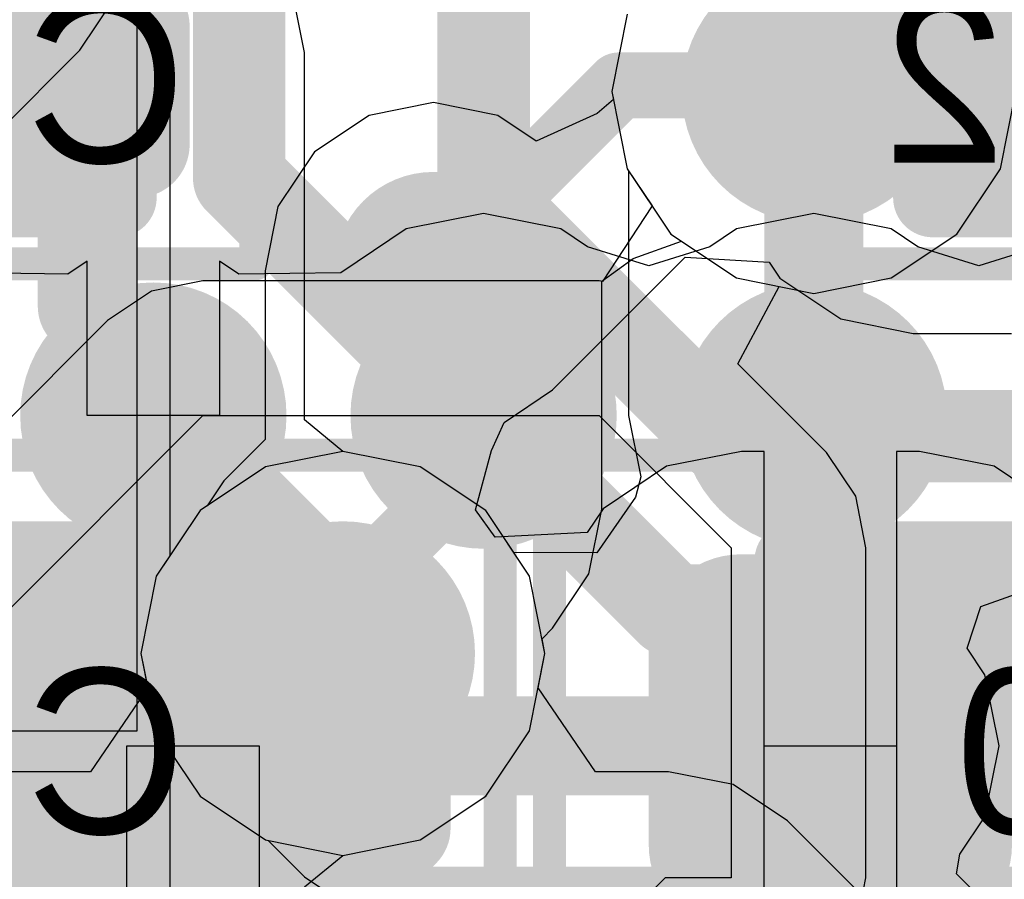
# Model space of a CAD drawing. Header units: millimetres. Extents: x -2 to 68, y -2 to 27.4.
# Tile 393 of 594: x 39.4 to 40.9, y 15.3 to 16.6. Entities that reach past the tile are written whole.
import ezdxf

# ---------------------------------------------------------------- set-up
doc = ezdxf.new("R2010")
doc.units = ezdxf.units.MM
for name, color, linetype in [('BottomLayer', 5, 'Continuous'), ('BottomPaste', 16, 'Continuous'), ('BottomSolder', 6, 'Continuous'), ('DrillGuide', 244, 'Continuous'), ('Mechanical10', 56, 'Continuous'), ('Mechanical17', 56, 'Continuous'), ('Mechanical6', 56, 'Continuous'), ('MidLayer1', 16, 'Continuous'), ('MidLayer2', 76, 'Continuous'), ('MidLayer3', 90, 'Continuous'), ('MidLayer4', 156, 'Continuous'), ('MidLayer5', 130, 'Continuous'), ('MidLayer6', 216, 'Continuous'), ('MidLayer7', 6, 'Continuous'), ('MidLayer8', 54, 'Continuous'), ('MultiLayer', 9, 'Continuous'), ('TopLayer', 1, 'Continuous'), ('TopPaste', 8, 'Continuous'), ('TopSolder', 216, 'Continuous'), ('ViaHoleLayer', 16, 'Continuous')]:
    doc.layers.add(name, color=color, linetype=linetype)

# ---------------------------------------------------------------- blocks, each defined once
blk = doc.blocks.new('BGA486C50P27X27_1400X1400X125_227')
at = {"layer": 'TopLayer', "const_width": 0.1}
for points in [[(-0.05, -3.5, 1), (0.05, -3.5, 1)], [(0.45, -3.5, 1), (0.55, -3.5, 1)], [(0.45, -4, 1), (0.55, -4, 1)], [(-0.05, -4.5, 1), (0.05, -4.5, 1)], [(0.45, -4.5, 1), (0.55, -4.5, 1)]]:
    blk.add_lwpolyline(points, format="xyb", close=True, dxfattribs=at)
at = {"layer": 'TopPaste', "const_width": 0.1}
for points in [[(-0.05, -3.5, 1), (0.05, -3.5, 1)], [(0.45, -3.5, 1), (0.55, -3.5, 1)], [(0.45, -4, 1), (0.55, -4, 1)], [(-0.05, -4.5, 1), (0.05, -4.5, 1)], [(0.45, -4.5, 1), (0.55, -4.5, 1)]]:
    blk.add_lwpolyline(points, format="xyb", close=True, dxfattribs=at)
at = {"layer": 'TopSolder', "const_width": 0.2016}
for points in [[(-0.1008, -3.5, 1), (0.1008, -3.5, 1)], [(0.3992, -3.5, 1), (0.6008, -3.5, 1)], [(0.3992, -4, 1), (0.6008, -4, 1)], [(-0.1008, -4.5, 1), (0.1008, -4.5, 1)], [(0.3992, -4.5, 1), (0.6008, -4.5, 1)]]:
    blk.add_lwpolyline(points, format="xyb", close=True, dxfattribs=at)
blk = doc.blocks.new('RES_0402_B_259')
at = {"layer": 'BottomLayer', "const_width": 0.1402}
for points in [[(0.2701, 0.1498, 1), (0.4104, 0.1498, 1)], [(0.5396, 0.1498, 1), (0.6799, 0.1498, 1)], [(0.2701, -0.1498, 1), (0.4104, -0.1498, 1)], [(0.5396, -0.1498, 1), (0.6799, -0.1498, 1)]]:
    blk.add_lwpolyline(points, format="xyb", close=True, dxfattribs=at)
at = {"layer": 'BottomLayer'}
for points in [[(0.3403, -0.29), (0.6097, -0.29), (0.3403, 0.29), (0.6097, 0.29)], [(0.2, -0.1498), (0.75, -0.1498), (0.2, 0.1498), (0.75, 0.1498)]]:
    blk.add_solid(points, dxfattribs=at)
at = {"layer": 'BottomPaste', "const_width": 0.1402}
for points in [[(0.2701, 0.1498, 1), (0.4104, 0.1498, 1)], [(0.5396, 0.1498, 1), (0.6799, 0.1498, 1)], [(0.2701, -0.1498, 1), (0.4104, -0.1498, 1)], [(0.5396, -0.1498, 1), (0.6799, -0.1498, 1)]]:
    blk.add_lwpolyline(points, format="xyb", close=True, dxfattribs=at)
at = {"layer": 'BottomPaste'}
for points in [[(0.3403, -0.29), (0.6097, -0.29), (0.3403, 0.29), (0.6097, 0.29)], [(0.2, -0.1498), (0.75, -0.1498), (0.2, 0.1498), (0.75, 0.1498)]]:
    blk.add_solid(points, dxfattribs=at)
at = {"layer": 'BottomSolder', "const_width": 0.1402}
for points in [[(0.2701, 0.1498, 1), (0.4104, 0.1498, 1)], [(0.5396, 0.1498, 1), (0.6799, 0.1498, 1)], [(0.2701, -0.1498, 1), (0.4104, -0.1498, 1)], [(0.5396, -0.1498, 1), (0.6799, -0.1498, 1)]]:
    blk.add_lwpolyline(points, format="xyb", close=True, dxfattribs=at)
at = {"layer": 'BottomSolder'}
for points in [[(0.3403, -0.29), (0.6097, -0.29), (0.3403, 0.29), (0.6097, 0.29)], [(0.2, -0.1498), (0.75, -0.1498), (0.2, 0.1498), (0.75, 0.1498)]]:
    blk.add_solid(points, dxfattribs=at)
at = {"layer": 'Mechanical10', "const_width": 0.12}
for points in [[(0.53, 0.28), (0.53, -0.28)], [(0.53, -0.28), (-0.53, -0.28)]]:
    blk.add_lwpolyline(points, dxfattribs=at)
at = {"layer": 'Mechanical10', "const_width": 0.06}
blk.add_lwpolyline([(0.5, -0.28, 1), (0.56, -0.28, 1)], format="xyb", close=True, dxfattribs=at)
blk.add_lwpolyline([(0.5, -0.28, 1), (0.56, -0.28, 1)], format="xyb", close=True, dxfattribs=at)
at = {"layer": 'Mechanical6', "const_width": 0.05}
for points in [[(0.9, 0.44), (0.9, -0.44)], [(0.22, 0), (-0.22, 0)], [(0.9, -0.44), (-0.9, -0.44)]]:
    blk.add_lwpolyline(points, dxfattribs=at)
at = {"layer": 'Mechanical6', "const_width": 0.025}
for points in [[(0.2075, 0, 1), (0.2325, 0, 1)], [(0.8875, -0.44, 1), (0.9125, -0.44, 1)], [(0.8875, -0.44, 1), (0.9125, -0.44, 1)]]:
    blk.add_lwpolyline(points, format="xyb", close=True, dxfattribs=at)
blk = doc.blocks.new('CAP_0402_B_351')
at = {"layer": 'BottomLayer', "const_width": 0.1508}
for points in [[(-0.6746, 0.1392, 1), (-0.5238, 0.1392, 1)], [(-0.3462, 0.1392, 1), (-0.1954, 0.1392, 1)], [(-0.6746, -0.1392, 1), (-0.5238, -0.1392, 1)], [(-0.3462, -0.1392, 1), (-0.1954, -0.1392, 1)]]:
    blk.add_lwpolyline(points, format="xyb", close=True, dxfattribs=at)
at = {"layer": 'BottomLayer'}
for points in [[(-0.2708, 0.29), (-0.5992, 0.29), (-0.2708, -0.29), (-0.5992, -0.29)], [(-0.12, 0.1392), (-0.75, 0.1392), (-0.12, -0.1392), (-0.75, -0.1392)]]:
    blk.add_solid(points, dxfattribs=at)
at = {"layer": 'BottomPaste', "const_width": 0.1508}
for points in [[(-0.6746, 0.1392, 1), (-0.5238, 0.1392, 1)], [(-0.3462, 0.1392, 1), (-0.1954, 0.1392, 1)], [(-0.6746, -0.1392, 1), (-0.5238, -0.1392, 1)], [(-0.3462, -0.1392, 1), (-0.1954, -0.1392, 1)]]:
    blk.add_lwpolyline(points, format="xyb", close=True, dxfattribs=at)
at = {"layer": 'BottomPaste'}
for points in [[(-0.2708, 0.29), (-0.5992, 0.29), (-0.2708, -0.29), (-0.5992, -0.29)], [(-0.12, 0.1392), (-0.75, 0.1392), (-0.12, -0.1392), (-0.75, -0.1392)]]:
    blk.add_solid(points, dxfattribs=at)
at = {"layer": 'BottomSolder', "const_width": 0.1508}
for points in [[(-0.6746, 0.1392, 1), (-0.5238, 0.1392, 1)], [(-0.3462, 0.1392, 1), (-0.1954, 0.1392, 1)], [(-0.6746, -0.1392, 1), (-0.5238, -0.1392, 1)], [(-0.3462, -0.1392, 1), (-0.1954, -0.1392, 1)]]:
    blk.add_lwpolyline(points, format="xyb", close=True, dxfattribs=at)
at = {"layer": 'BottomSolder'}
for points in [[(-0.2708, 0.29), (-0.5992, 0.29), (-0.2708, -0.29), (-0.5992, -0.29)], [(-0.12, 0.1392), (-0.75, 0.1392), (-0.12, -0.1392), (-0.75, -0.1392)]]:
    blk.add_solid(points, dxfattribs=at)
at = {"layer": 'Mechanical10', "const_width": 0.12}
for points in [[(-0.53, 0.28), (-0.53, -0.28)], [(0.53, -0.28), (-0.53, -0.28)]]:
    blk.add_lwpolyline(points, dxfattribs=at)
at = {"layer": 'Mechanical10', "const_width": 0.06}
blk.add_lwpolyline([(-0.56, -0.28, 1), (-0.5, -0.28, 1)], format="xyb", close=True, dxfattribs=at)
blk.add_lwpolyline([(-0.56, -0.28, 1), (-0.5, -0.28, 1)], format="xyb", close=True, dxfattribs=at)
at = {"layer": 'Mechanical6', "const_width": 0.05}
for points in [[(-0.9, 0.44), (-0.9, -0.44)], [(0.22, 0), (-0.22, 0)], [(0.9, -0.44), (-0.9, -0.44)]]:
    blk.add_lwpolyline(points, dxfattribs=at)
at = {"layer": 'Mechanical6'}
for points, const_width in [([(0.165, 0, 1), (-0.165, 0, 1)], 0.05), ([(-0.2325, 0, 1), (-0.2075, 0, 1)], 0.025), ([(-0.1775, 0, 1), (-0.1525, 0, 1)], 0.025), ([(-0.9125, -0.44, 1), (-0.8875, -0.44, 1)], 0.025), ([(-0.9125, -0.44, 1), (-0.8875, -0.44, 1)], 0.025)]:
    blk.add_lwpolyline(points, format="xyb", close=True, dxfattribs=dict(at, const_width=const_width))
blk = doc.blocks.new('CAP_0201_B_356')
at = {"layer": 'BottomLayer', "const_width": 0.0806}
for points in [[(-0.3897, 0.0894, 1), (-0.3091, 0.0894, 1)], [(-0.2409, 0.0894, 1), (-0.1603, 0.0894, 1)], [(0.1603, 0.0894, 1), (0.2409, 0.0894, 1)], [(0.3091, 0.0894, 1), (0.3897, 0.0894, 1)], [(-0.3897, -0.0894, 1), (-0.3091, -0.0894, 1)], [(-0.2409, -0.0894, 1), (-0.1603, -0.0894, 1)], [(0.1603, -0.0894, 1), (0.2409, -0.0894, 1)], [(0.3091, -0.0894, 1), (0.3897, -0.0894, 1)]]:
    blk.add_lwpolyline(points, format="xyb", close=True, dxfattribs=at)
at = {"layer": 'BottomLayer'}
for points in [[(-0.2006, 0.17), (-0.3494, 0.17), (-0.2006, -0.17), (-0.3494, -0.17)], [(0.2006, -0.17), (0.3494, -0.17), (0.2006, 0.17), (0.3494, 0.17)], [(-0.12, 0.0894), (-0.43, 0.0894), (-0.12, -0.0894), (-0.43, -0.0894)], [(0.12, -0.0894), (0.43, -0.0894), (0.12, 0.0894), (0.43, 0.0894)]]:
    blk.add_solid(points, dxfattribs=at)
at = {"layer": 'BottomPaste', "const_width": 0.0806}
for points in [[(-0.3897, 0.0894, 1), (-0.3091, 0.0894, 1)], [(-0.2409, 0.0894, 1), (-0.1603, 0.0894, 1)], [(0.1603, 0.0894, 1), (0.2409, 0.0894, 1)], [(0.3091, 0.0894, 1), (0.3897, 0.0894, 1)], [(-0.3897, -0.0894, 1), (-0.3091, -0.0894, 1)], [(-0.2409, -0.0894, 1), (-0.1603, -0.0894, 1)], [(0.1603, -0.0894, 1), (0.2409, -0.0894, 1)], [(0.3091, -0.0894, 1), (0.3897, -0.0894, 1)]]:
    blk.add_lwpolyline(points, format="xyb", close=True, dxfattribs=at)
at = {"layer": 'BottomPaste'}
for points in [[(-0.2006, 0.17), (-0.3494, 0.17), (-0.2006, -0.17), (-0.3494, -0.17)], [(0.2006, -0.17), (0.3494, -0.17), (0.2006, 0.17), (0.3494, 0.17)], [(-0.12, 0.0894), (-0.43, 0.0894), (-0.12, -0.0894), (-0.43, -0.0894)], [(0.12, -0.0894), (0.43, -0.0894), (0.12, 0.0894), (0.43, 0.0894)]]:
    blk.add_solid(points, dxfattribs=at)
at = {"layer": 'BottomSolder', "const_width": 0.0806}
for points in [[(-0.3897, 0.0894, 1), (-0.3091, 0.0894, 1)], [(-0.2409, 0.0894, 1), (-0.1603, 0.0894, 1)], [(0.1603, 0.0894, 1), (0.2409, 0.0894, 1)], [(0.3091, 0.0894, 1), (0.3897, 0.0894, 1)], [(-0.3897, -0.0894, 1), (-0.3091, -0.0894, 1)], [(-0.2409, -0.0894, 1), (-0.1603, -0.0894, 1)], [(0.1603, -0.0894, 1), (0.2409, -0.0894, 1)], [(0.3091, -0.0894, 1), (0.3897, -0.0894, 1)]]:
    blk.add_lwpolyline(points, format="xyb", close=True, dxfattribs=at)
at = {"layer": 'BottomSolder'}
for points in [[(-0.2006, 0.17), (-0.3494, 0.17), (-0.2006, -0.17), (-0.3494, -0.17)], [(0.2006, -0.17), (0.3494, -0.17), (0.2006, 0.17), (0.3494, 0.17)], [(-0.12, 0.0894), (-0.43, 0.0894), (-0.12, -0.0894), (-0.43, -0.0894)], [(0.12, -0.0894), (0.43, -0.0894), (0.12, 0.0894), (0.43, 0.0894)]]:
    blk.add_solid(points, dxfattribs=at)
at = {"layer": 'Mechanical10', "const_width": 0.12}
for points in [[(-0.32, 0.17), (-0.32, -0.17)], [(0.32, 0.17), (-0.32, 0.17)], [(0.32, 0.17), (0.32, -0.17)], [(0.32, -0.17), (-0.32, -0.17)]]:
    blk.add_lwpolyline(points, dxfattribs=at)
at = {"layer": 'Mechanical10', "const_width": 0.06}
for points in [[(-0.35, 0.17, 1), (-0.29, 0.17, 1)], [(-0.35, 0.17, 1), (-0.29, 0.17, 1)], [(0.29, 0.17, 1), (0.35, 0.17, 1)], [(0.29, 0.17, 1), (0.35, 0.17, 1)], [(-0.35, -0.17, 1), (-0.29, -0.17, 1)], [(-0.35, -0.17, 1), (-0.29, -0.17, 1)], [(0.29, -0.17, 1), (0.35, -0.17, 1)], [(0.29, -0.17, 1), (0.35, -0.17, 1)]]:
    blk.add_lwpolyline(points, format="xyb", close=True, dxfattribs=at)
at = {"layer": 'Mechanical6', "const_width": 0.05}
for points in [[(-0.53, 0.27), (-0.53, -0.27)], [(0.53, 0.27), (-0.53, 0.27)], [(0.53, 0.27), (0.53, -0.27)], [(0, 0.135), (0, -0.135)], [(0.135, 0), (-0.135, 0)], [(0.53, -0.27), (-0.53, -0.27)]]:
    blk.add_lwpolyline(points, dxfattribs=at)
at = {"layer": 'Mechanical6'}
for points, const_width in [([(-0.5425, 0.27, 1), (-0.5175, 0.27, 1)], 0.025), ([(-0.5425, 0.27, 1), (-0.5175, 0.27, 1)], 0.025), ([(0.5175, 0.27, 1), (0.5425, 0.27, 1)], 0.025), ([(0.5175, 0.27, 1), (0.5425, 0.27, 1)], 0.025), ([(-0.0125, 0.135, 1), (0.0125, 0.135, 1)], 0.025), ([(0.1013, 0, 1), (-0.1013, 0, 1)], 0.05), ([(-0.1475, 0, 1), (-0.1225, 0, 1)], 0.025), ([(-0.1138, 0, 1), (-0.0888, 0, 1)], 0.025), ([(0.0888, 0, 1), (0.1138, 0, 1)], 0.025), ([(0.1225, 0, 1), (0.1475, 0, 1)], 0.025), ([(-0.0125, -0.135, 1), (0.0125, -0.135, 1)], 0.025), ([(-0.5425, -0.27, 1), (-0.5175, -0.27, 1)], 0.025), ([(-0.5425, -0.27, 1), (-0.5175, -0.27, 1)], 0.025), ([(0.5175, -0.27, 1), (0.5425, -0.27, 1)], 0.025), ([(0.5175, -0.27, 1), (0.5425, -0.27, 1)], 0.025)]:
    blk.add_lwpolyline(points, format="xyb", close=True, dxfattribs=dict(at, const_width=const_width))
blk = doc.blocks.new('CAP_0201_B_363')
at = {"layer": 'BottomLayer', "const_width": 0.0806}
for points in [[(-0.3897, 0.0894, 1), (-0.3091, 0.0894, 1)], [(-0.2409, 0.0894, 1), (-0.1603, 0.0894, 1)], [(0.1603, 0.0894, 1), (0.2409, 0.0894, 1)], [(0.3091, 0.0894, 1), (0.3897, 0.0894, 1)], [(-0.3897, -0.0894, 1), (-0.3091, -0.0894, 1)], [(-0.2409, -0.0894, 1), (-0.1603, -0.0894, 1)], [(0.1603, -0.0894, 1), (0.2409, -0.0894, 1)], [(0.3091, -0.0894, 1), (0.3897, -0.0894, 1)]]:
    blk.add_lwpolyline(points, format="xyb", close=True, dxfattribs=at)
at = {"layer": 'BottomLayer'}
for points in [[(-0.2006, 0.17), (-0.3494, 0.17), (-0.2006, -0.17), (-0.3494, -0.17)], [(0.2006, -0.17), (0.3494, -0.17), (0.2006, 0.17), (0.3494, 0.17)], [(-0.12, 0.0894), (-0.43, 0.0894), (-0.12, -0.0894), (-0.43, -0.0894)], [(0.12, -0.0894), (0.43, -0.0894), (0.12, 0.0894), (0.43, 0.0894)]]:
    blk.add_solid(points, dxfattribs=at)
at = {"layer": 'BottomPaste', "const_width": 0.0806}
for points in [[(-0.3897, 0.0894, 1), (-0.3091, 0.0894, 1)], [(-0.2409, 0.0894, 1), (-0.1603, 0.0894, 1)], [(0.1603, 0.0894, 1), (0.2409, 0.0894, 1)], [(0.3091, 0.0894, 1), (0.3897, 0.0894, 1)], [(-0.3897, -0.0894, 1), (-0.3091, -0.0894, 1)], [(-0.2409, -0.0894, 1), (-0.1603, -0.0894, 1)], [(0.1603, -0.0894, 1), (0.2409, -0.0894, 1)], [(0.3091, -0.0894, 1), (0.3897, -0.0894, 1)]]:
    blk.add_lwpolyline(points, format="xyb", close=True, dxfattribs=at)
at = {"layer": 'BottomPaste'}
for points in [[(-0.2006, 0.17), (-0.3494, 0.17), (-0.2006, -0.17), (-0.3494, -0.17)], [(0.2006, -0.17), (0.3494, -0.17), (0.2006, 0.17), (0.3494, 0.17)], [(-0.12, 0.0894), (-0.43, 0.0894), (-0.12, -0.0894), (-0.43, -0.0894)], [(0.12, -0.0894), (0.43, -0.0894), (0.12, 0.0894), (0.43, 0.0894)]]:
    blk.add_solid(points, dxfattribs=at)
at = {"layer": 'BottomSolder', "const_width": 0.0806}
for points in [[(-0.3897, 0.0894, 1), (-0.3091, 0.0894, 1)], [(-0.2409, 0.0894, 1), (-0.1603, 0.0894, 1)], [(0.1603, 0.0894, 1), (0.2409, 0.0894, 1)], [(0.3091, 0.0894, 1), (0.3897, 0.0894, 1)], [(-0.3897, -0.0894, 1), (-0.3091, -0.0894, 1)], [(-0.2409, -0.0894, 1), (-0.1603, -0.0894, 1)], [(0.1603, -0.0894, 1), (0.2409, -0.0894, 1)], [(0.3091, -0.0894, 1), (0.3897, -0.0894, 1)]]:
    blk.add_lwpolyline(points, format="xyb", close=True, dxfattribs=at)
at = {"layer": 'BottomSolder'}
for points in [[(-0.2006, 0.17), (-0.3494, 0.17), (-0.2006, -0.17), (-0.3494, -0.17)], [(0.2006, -0.17), (0.3494, -0.17), (0.2006, 0.17), (0.3494, 0.17)], [(-0.12, 0.0894), (-0.43, 0.0894), (-0.12, -0.0894), (-0.43, -0.0894)], [(0.12, -0.0894), (0.43, -0.0894), (0.12, 0.0894), (0.43, 0.0894)]]:
    blk.add_solid(points, dxfattribs=at)
at = {"layer": 'Mechanical10', "const_width": 0.12}
for points in [[(-0.32, 0.17), (-0.32, -0.17)], [(0.32, 0.17), (-0.32, 0.17)], [(0.32, 0.17), (0.32, -0.17)], [(0.32, -0.17), (-0.32, -0.17)]]:
    blk.add_lwpolyline(points, dxfattribs=at)
at = {"layer": 'Mechanical10', "const_width": 0.06}
for points in [[(-0.35, 0.17, 1), (-0.29, 0.17, 1)], [(-0.35, 0.17, 1), (-0.29, 0.17, 1)], [(0.29, 0.17, 1), (0.35, 0.17, 1)], [(0.29, 0.17, 1), (0.35, 0.17, 1)], [(-0.35, -0.17, 1), (-0.29, -0.17, 1)], [(-0.35, -0.17, 1), (-0.29, -0.17, 1)], [(0.29, -0.17, 1), (0.35, -0.17, 1)], [(0.29, -0.17, 1), (0.35, -0.17, 1)]]:
    blk.add_lwpolyline(points, format="xyb", close=True, dxfattribs=at)
at = {"layer": 'Mechanical6', "const_width": 0.05}
for points in [[(-0.53, 0.27), (-0.53, -0.27)], [(0.53, 0.27), (-0.53, 0.27)], [(0.53, 0.27), (0.53, -0.27)], [(0, 0.135), (0, -0.135)], [(0.135, 0), (-0.135, 0)], [(0.53, -0.27), (-0.53, -0.27)]]:
    blk.add_lwpolyline(points, dxfattribs=at)
at = {"layer": 'Mechanical6'}
for points, const_width in [([(-0.5425, 0.27, 1), (-0.5175, 0.27, 1)], 0.025), ([(-0.5425, 0.27, 1), (-0.5175, 0.27, 1)], 0.025), ([(0.5175, 0.27, 1), (0.5425, 0.27, 1)], 0.025), ([(0.5175, 0.27, 1), (0.5425, 0.27, 1)], 0.025), ([(-0.0125, 0.135, 1), (0.0125, 0.135, 1)], 0.025), ([(0.1013, 0, 1), (-0.1013, 0, 1)], 0.05), ([(-0.1475, 0, 1), (-0.1225, 0, 1)], 0.025), ([(-0.1138, 0, 1), (-0.0888, 0, 1)], 0.025), ([(0.0888, 0, 1), (0.1138, 0, 1)], 0.025), ([(0.1225, 0, 1), (0.1475, 0, 1)], 0.025), ([(-0.0125, -0.135, 1), (0.0125, -0.135, 1)], 0.025), ([(-0.5425, -0.27, 1), (-0.5175, -0.27, 1)], 0.025), ([(-0.5425, -0.27, 1), (-0.5175, -0.27, 1)], 0.025), ([(0.5175, -0.27, 1), (0.5425, -0.27, 1)], 0.025), ([(0.5175, -0.27, 1), (0.5425, -0.27, 1)], 0.025)]:
    blk.add_lwpolyline(points, format="xyb", close=True, dxfattribs=dict(at, const_width=const_width))

msp = doc.modelspace()

# ---------------------------------------------------------------- linework, layer by layer
at = {"layer": 'BottomLayer'}
for p, q in [((40.2292, 16.0388), (40.4302, 16.2397)), ((40.4302, 16.2397), (40.5573, 16.2323)), ((40.5573, 16.2323), (40.5733, 16.2083)), ((40.5733, 16.2083), (40.6661, 16.1463)), ((40.6661, 16.1463), (40.7756, 16.1245)), ((40.7756, 16.1245), (40.9244, 16.1245)), ((40.1559, 15.9897), (40.2292, 16.0388)), ((40.1369, 15.9474), (40.1559, 15.9897)), ((40.1129, 15.8575), (40.1369, 15.9474)), ((40.5153, 15.9457), (40.402, 15.9232)), ((40.55, 15.9457), (40.5153, 15.9457)), ((40.55, 15.5), (40.55, 15.9457)), ((40.7847, 15.9457), (40.75, 15.9457)), ((40.75, 15.9457), (40.75, 15.5)), ((40.898, 15.9232), (40.7847, 15.9457)), ((40.402, 15.9232), (40.306, 15.859)), ((40.994, 15.859), (40.898, 15.9232)), ((40.1424, 15.8161), (40.1129, 15.8575)), ((40.306, 15.859), (40.282, 15.8231)), ((40.282, 15.8231), (40.1424, 15.8161)), ((39.585, 15.0541), (39.585, 15.5)), ((39.585, 15.5), (39.785, 15.5)), ((39.585, 15.0541), (39.585, 15.5)), ((39.585, 15.5), (39.785, 15.5)), ((39.785, 15.5), (39.785, 15.0541)), ((39.785, 15.5), (39.785, 15.0541)), ((40.55, 15.0543), (40.55, 15.5)), ((40.55, 15.0543), (40.55, 15.5)), ((40.55, 15.5), (40.75, 15.5)), ((40.75, 15.5), (40.75, 15.0543)), ((40.75, 15.5), (40.75, 14.9524))]:
    msp.add_line(p, q, dxfattribs=at)
for points, const_width in [([(40.8625, 16.5125), (40.8625, 17.4661)], 0.1), ([(39.525, 16.5), (39.525, 16.838)], 0.15), ([(39.525, 16.1657), (39.525, 16.5)], 0.15), ([(40.85, 16.5), (40.8625, 16.5125)], 0.1), ([(40.049, 16.219), (40.33, 16.5)], 0.1), ([(40.33, 16.5), (40.85, 16.5)], 0.1), ([(39.525, 16.1657), (39.5894, 16.1013)], 0.15), ([(39.5894, 15.9953), (39.5894, 16.1013)], 0.15), ([(39.5894, 15.9953), (39.6015, 15.9831)], 0.15), ([(39.6181, 15.5669), (39.6181, 15.9831)], 0.15), ([(39.6181, 15.5669), (39.685, 15.5)], 0.15), ([(39.685, 15.5), (40.65, 15.5)], 0.15)]:
    msp.add_lwpolyline(points, dxfattribs=dict(at, const_width=const_width))
for points, const_width in [([(39.4875, 16.5, 1), (39.5625, 16.5, 1)], 0.075), ([(39.4875, 16.5, 1), (39.5625, 16.5, 1)], 0.075), ([(40.8375, 16.5125, 1), (40.8875, 16.5125, 1)], 0.05), ([(40.8375, 16.5125, 1), (40.8875, 16.5125, 1)], 0.05), ([(40.305, 16.5, 1), (40.355, 16.5, 1)], 0.05), ([(40.305, 16.5, 1), (40.355, 16.5, 1)], 0.05), ([(40.825, 16.5, 1), (40.875, 16.5, 1)], 0.05), ([(40.825, 16.5, 1), (40.875, 16.5, 1)], 0.05), ([(39.974, 16.219, 1), (40.124, 16.219, 1)], 0.15), ([(40.024, 16.219, 1), (40.074, 16.219, 1)], 0.05), ([(39.4875, 16.1657, 1), (39.5625, 16.1657, 1)], 0.075), ([(39.4875, 16.1657, 1), (39.5625, 16.1657, 1)], 0.075), ([(39.5519, 16.1013, 1), (39.6269, 16.1013, 1)], 0.075), ([(39.5519, 16.1013, 1), (39.6269, 16.1013, 1)], 0.075), ([(39.5431, 15.9831, 1), (39.6931, 15.9831, 1)], 0.15), ([(39.5519, 15.9953, 1), (39.6269, 15.9953, 1)], 0.075), ([(39.5519, 15.9953, 1), (39.6269, 15.9953, 1)], 0.075), ([(39.564, 15.9831, 1), (39.639, 15.9831, 1)], 0.075), ([(39.5806, 15.9831, 1), (39.6556, 15.9831, 1)], 0.075), ([(39.5806, 15.5669, 1), (39.6556, 15.5669, 1)], 0.075), ([(39.5806, 15.5669, 1), (39.6556, 15.5669, 1)], 0.075), ([(39.6475, 15.5, 1), (39.7225, 15.5, 1)], 0.075), ([(39.6475, 15.5, 1), (39.7225, 15.5, 1)], 0.075), ([(40.6125, 15.5, 1), (40.6875, 15.5, 1)], 0.075)]:
    msp.add_lwpolyline(points, format="xyb", close=True, dxfattribs=dict(at, const_width=const_width))
at = {"layer": 'DrillGuide'}
for points, const_width in [([(40.575, 16.491, 1), (40.675, 16.491, 1)], 0.1), ([(40.024, 16.219, 1), (40.074, 16.219, 1)], 0.05), ([(39.6, 16, 1), (39.65, 16, 1)], 0.05), ([(40.6, 16, 1), (40.65, 16, 1)], 0.05), ([(39.5931, 15.9831, 1), (39.6431, 15.9831, 1)], 0.05), ([(39.862, 15.64, 1), (39.962, 15.64, 1)], 0.1), ([(40.6, 15.5, 1), (40.65, 15.5, 1)], 0.05)]:
    msp.add_lwpolyline(points, format="xyb", close=True, dxfattribs=dict(at, const_width=const_width))
at = {"layer": 'MidLayer1'}
for p, q in [((40.3424, 16.608), (40.3191, 16.491)), ((40.3191, 16.491), (40.3424, 16.3739)), ((40.3424, 16.3739), (40.3446, 16.3706)), ((40.3446, 16.3706), (40.3446, 16)), ((40.3446, 16), (40.363, 15.9074)), ((39.912, 15.9459), (39.7949, 15.9226)), ((40.0291, 15.9226), (39.912, 15.9459)), ((39.7949, 15.9226), (39.6957, 15.8563)), ((40.1283, 15.8563), (40.0291, 15.9226)), ((40.363, 15.9074), (40.3548, 15.8766)), ((40.3548, 15.8766), (40.2963, 15.792)), ((39.6957, 15.8563), (39.6294, 15.7571)), ((40.1709, 15.7926), (40.1283, 15.8563)), ((40.2963, 15.792), (40.1709, 15.7926)), ((39.6294, 15.7571), (39.6061, 15.64)), ((40.8776, 15.7112), (40.9985, 15.7538)), ((40.857, 15.6478), (40.8776, 15.7112)), ((39.6061, 15.64), (39.6294, 15.5229)), ((40.884, 15.6073), (40.857, 15.6478)), ((40.9054, 15.5), (40.884, 15.6073)), ((39.6294, 15.5229), (39.6957, 15.4237)), ((40.884, 15.3927), (40.9054, 15.5)), ((39.6957, 15.4237), (39.7949, 15.3574)), ((40.846, 15.3358), (40.884, 15.3927)), ((39.7949, 15.3574), (39.7988, 15.3566)), ((39.7988, 15.3566), (39.8537, 15.3017)), ((40.8411, 15.3059), (40.846, 15.3358)), ((39.8537, 15.3017), (39.9447, 15.241)), ((40.9309, 15.2161), (40.8411, 15.3059))]:
    msp.add_line(p, q, dxfattribs=at)
for points, const_width in [([(40.525, 16.491, 1), (40.725, 16.491, 1)], 0.2), ([(40.5875, 16.491, 1), (40.6625, 16.491, 1)], 0.075), ([(39.55, 16, 1), (39.7, 16, 1)], 0.15), ([(40.55, 16, 1), (40.7, 16, 1)], 0.15), ([(40.5875, 16, 1), (40.6625, 16, 1)], 0.075), ([(39.812, 15.64, 1), (40.012, 15.64, 1)], 0.2), ([(39.8745, 15.64, 1), (39.9495, 15.64, 1)], 0.075), ([(40.55, 15.5, 1), (40.7, 15.5, 1)], 0.15), ([(40.0145, 15.5, 1), (40.0895, 15.5, 1)], 0.075), ([(40.0145, 15.5, 1), (40.0895, 15.5, 1)], 0.075), ([(40.5875, 15.5, 1), (40.6625, 15.5, 1)], 0.075)]:
    msp.add_lwpolyline(points, format="xyb", close=True, dxfattribs=dict(at, const_width=const_width))
at = {"layer": 'MidLayer1', "const_width": 0.15}
for points in [[(40.625, 16), (40.625, 16.491)], [(39.912, 15.64), (40.052, 15.5)], [(40.052, 15.5), (40.625, 15.5)]]:
    msp.add_lwpolyline(points, dxfattribs=at)
at = {"layer": 'MidLayer2', "const_width": 0.14}
for points in [[(39.755, 16.3596), (39.755, 17.6796)], [(40.125, 16.329), (40.125, 17.009)], [(40.625, 16.491), (41.0568, 16.491)], [(39.755, 16.3596), (40.4096, 15.705)], [(40.125, 16.329), (40.485, 15.969)], [(40.485, 15.969), (47.513, 15.969)], [(40.4096, 15.705), (49.516, 15.705)]]:
    msp.add_lwpolyline(points, dxfattribs=at)
at = {"layer": 'MidLayer2'}
for points, const_width in [([(40.525, 16.491, 1), (40.725, 16.491, 1)], 0.2), ([(40.59, 16.491, 1), (40.66, 16.491, 1)], 0.07), ([(39.72, 16.3596, 1), (39.79, 16.3596, 1)], 0.07), ([(39.72, 16.3596, 1), (39.79, 16.3596, 1)], 0.07), ([(40.09, 16.329, 1), (40.16, 16.329, 1)], 0.07), ([(40.09, 16.329, 1), (40.16, 16.329, 1)], 0.07), ([(40.45, 15.969, 1), (40.52, 15.969, 1)], 0.07), ([(40.45, 15.969, 1), (40.52, 15.969, 1)], 0.07), ([(39.812, 15.64, 1), (40.012, 15.64, 1)], 0.2), ([(40.3746, 15.705, 1), (40.4446, 15.705, 1)], 0.07), ([(40.3746, 15.705, 1), (40.4446, 15.705, 1)], 0.07)]:
    msp.add_lwpolyline(points, format="xyb", close=True, dxfattribs=dict(at, const_width=const_width))
at = {"layer": 'MidLayer3'}
for p, q in [((39.6, 17), (39.6, 15.5223)), ((39.6, 15.5223), (39.114, 15.5223))]:
    msp.add_line(p, q, dxfattribs=at)
at = {"layer": 'MidLayer3', "const_width": 0.2}
for points in [[(40.525, 16.491, 1), (40.725, 16.491, 1)], [(39.812, 15.64, 1), (40.012, 15.64, 1)]]:
    msp.add_lwpolyline(points, format="xyb", close=True, dxfattribs=at)
at = {"layer": 'MidLayer3', "const_width": 0.14}
msp.add_lwpolyline([(39.114, 15.247), (41.6758, 15.247)], dxfattribs=at)
at = {"layer": 'MidLayer4'}
for p, q in [((40.3424, 16.608), (40.3191, 16.491)), ((40.3191, 16.491), (40.3216, 16.4787)), ((40.9076, 16.3739), (40.9309, 16.491)), ((40.049, 16.4739), (39.9515, 16.4545)), ((40.1465, 16.4545), (40.049, 16.4739)), ((40.3216, 16.4787), (40.2971, 16.4576)), ((40.2971, 16.4576), (40.2046, 16.4157)), ((39.9515, 16.4545), (39.8688, 16.3992)), ((40.2046, 16.4157), (40.1465, 16.4545)), ((39.8688, 16.3992), (39.8135, 16.3165)), ((40.8413, 16.2747), (40.9076, 16.3739)), ((39.8135, 16.3165), (39.7941, 16.219)), ((40.3512, 16.238), (40.4244, 16.2642)), ((40.4244, 16.2642), (40.5079, 16.2084)), ((40.742, 16.2084), (40.8413, 16.2747)), ((40.3039, 16.2036), (40.3512, 16.238)), ((39.7941, 16.219), (39.7941, 15.9638)), ((40.5079, 16.2084), (40.625, 16.1851)), ((40.625, 16.1851), (40.742, 16.2084)), ((40.3039, 15.8582), (40.3039, 16.2036)), ((39.7941, 15.9638), (39.7318, 15.9014)), ((39.7318, 15.9014), (39.7064, 15.8634)), ((39.7064, 15.8634), (39.6957, 15.8563)), ((39.6957, 15.8563), (39.6294, 15.7571)), ((40.2845, 15.7606), (40.3039, 15.8582)), ((39.6294, 15.7571), (39.6061, 15.64)), ((40.2292, 15.6779), (40.2845, 15.7606)), ((40.2135, 15.6622), (40.2292, 15.6779)), ((40.2179, 15.64), (40.2135, 15.6622)), ((39.6061, 15.64), (39.6294, 15.5229)), ((40.1946, 15.5229), (40.2179, 15.64)), ((39.6294, 15.5229), (39.6957, 15.4237)), ((40.1283, 15.4237), (40.1946, 15.5229)), ((39.6957, 15.4237), (39.7949, 15.3574)), ((40.0291, 15.3574), (40.1283, 15.4237)), ((39.7949, 15.3574), (39.912, 15.3341)), ((39.912, 15.3341), (40.0291, 15.3574))]:
    msp.add_line(p, q, dxfattribs=at)
for points, const_width in [([(40.525, 16.491, 1), (40.725, 16.491, 1)], 0.2), ([(39.974, 16.219, 1), (40.124, 16.219, 1)], 0.15), ([(40.024, 16.219, 1), (40.074, 16.219, 1)], 0.05), ([(39.5431, 15.9831, 1), (39.6931, 15.9831, 1)], 0.15), ([(39.5806, 15.9835, 1), (39.6556, 15.9835, 1)], 0.075), ([(39.5806, 15.9831, 1), (39.6556, 15.9831, 1)], 0.075), ([(40.024, 15.8582, 1), (40.074, 15.8582, 1)], 0.05), ([(40.024, 15.8582, 1), (40.074, 15.8582, 1)], 0.05), ([(39.812, 15.64, 1), (40.012, 15.64, 1)], 0.2), ([(39.887, 15.7212, 1), (39.937, 15.7212, 1)], 0.05), ([(39.887, 15.7212, 1), (39.937, 15.7212, 1)], 0.05), ([(39.887, 15.64, 1), (39.937, 15.64, 1)], 0.05)]:
    msp.add_lwpolyline(points, format="xyb", close=True, dxfattribs=dict(at, const_width=const_width))
for points, const_width in [([(40.049, 15.8582), (40.049, 16.219)], 0.1), ([(39.6181, 15.9831), (39.6181, 15.9835)], 0.15), ([(39.912, 15.7212), (40.049, 15.8582)], 0.1), ([(39.912, 15.64), (39.912, 15.7212)], 0.1)]:
    msp.add_lwpolyline(points, dxfattribs=dict(at, const_width=const_width))
at = {"layer": 'MidLayer5'}
for p, q in [((39.5139, 16.5534), (39.5691, 16.6361)), ((40.3424, 16.608), (40.3191, 16.491)), ((39.3098, 16.3494), (39.5139, 16.5534)), ((40.3191, 16.491), (40.3424, 16.3739)), ((40.9076, 16.3739), (40.9309, 16.491)), ((40.3424, 16.3739), (40.4087, 16.2747)), ((40.8413, 16.2747), (40.9076, 16.3739)), ((40.4087, 16.2747), (40.5079, 16.2084)), ((40.742, 16.2084), (40.8413, 16.2747)), ((40.5079, 16.2084), (40.625, 16.1851)), ((40.625, 16.1851), (40.742, 16.2084)), ((39.912, 15.9459), (39.7949, 15.9226)), ((40.0291, 15.9226), (39.912, 15.9459)), ((39.7949, 15.9226), (39.6957, 15.8563)), ((40.1283, 15.8563), (40.0291, 15.9226)), ((39.6957, 15.8563), (39.6294, 15.7571)), ((40.1946, 15.7571), (40.1283, 15.8563)), ((39.6294, 15.7571), (39.6061, 15.64)), ((40.2179, 15.64), (40.1946, 15.7571)), ((39.6061, 15.64), (39.6165, 15.5878)), ((40.2075, 15.5878), (40.2179, 15.64)), ((39.6165, 15.5878), (39.5298, 15.4608)), ((40.2942, 15.4608), (40.2075, 15.5878)), ((39.5298, 15.4608), (39.2997, 15.4608)), ((40.405, 15.4608), (40.2942, 15.4608)), ((40.5026, 15.4414), (40.405, 15.4608)), ((40.5853, 15.3862), (40.5026, 15.4414)), ((41.1067, 14.8648), (40.5853, 15.3862))]:
    msp.add_line(p, q, dxfattribs=at)
at = {"layer": 'MidLayer5', "const_width": 0.2}
for points in [[(40.525, 16.491, 1), (40.725, 16.491, 1)], [(39.812, 15.64, 1), (40.012, 15.64, 1)]]:
    msp.add_lwpolyline(points, format="xyb", close=True, dxfattribs=at)
at = {"layer": 'MidLayer6'}
for p, q in [((39.3532, 16.8468), (39.65, 16.55)), ((39.8539, 16.55), (39.8384, 16.628)), ((40.3424, 16.608), (40.3191, 16.491)), ((39.65, 16.55), (39.65, 15.7879)), ((39.8539, 15.9935), (39.8539, 16.55)), ((39.8539, 16.55), (39.8539, 16.55)), ((40.3191, 16.491), (40.3424, 16.3739)), ((40.9076, 16.3739), (40.9309, 16.491)), ((40.3424, 16.3739), (40.4087, 16.2747)), ((40.8413, 16.2747), (40.9076, 16.3739)), ((40.4087, 16.2747), (40.5079, 16.2084)), ((40.742, 16.2084), (40.8413, 16.2747)), ((40.5079, 16.2084), (40.625, 16.1851)), ((40.625, 16.1851), (40.742, 16.2084)), ((39.912, 15.9459), (39.8539, 15.9935)), ((40.0291, 15.9226), (39.912, 15.9459)), ((40.1283, 15.8563), (40.0291, 15.9226)), ((40.1946, 15.7571), (40.1283, 15.8563)), ((39.65, 15.7879), (39.6294, 15.7571)), ((39.6294, 15.7571), (39.6061, 15.64)), ((40.2179, 15.64), (40.1946, 15.7571)), ((39.6061, 15.64), (39.6294, 15.5229)), ((40.1946, 15.5229), (40.2179, 15.64)), ((39.6294, 15.5229), (39.65, 15.4921)), ((40.1283, 15.4237), (40.1946, 15.5229)), ((39.65, 15.4921), (39.65, 12.9455)), ((40.0291, 15.3574), (40.1283, 15.4237)), ((39.912, 15.3341), (40.0291, 15.3574)), ((39.8539, 15.2865), (39.912, 15.3341))]:
    msp.add_line(p, q, dxfattribs=at)
at = {"layer": 'MidLayer6', "const_width": 0.2}
for points in [[(40.525, 16.491, 1), (40.725, 16.491, 1)], [(39.812, 15.64, 1), (40.012, 15.64, 1)]]:
    msp.add_lwpolyline(points, format="xyb", close=True, dxfattribs=at)
at = {"layer": 'MidLayer7'}
for p, q in [((40.3424, 16.608), (40.3191, 16.491)), ((40.3191, 16.491), (40.3424, 16.3739)), ((40.9076, 16.3739), (40.9309, 16.491)), ((40.3424, 16.3739), (40.4087, 16.2747)), ((40.8413, 16.2747), (40.9076, 16.3739)), ((40.4087, 16.2747), (40.5079, 16.2084)), ((40.742, 16.2084), (40.8413, 16.2747)), ((40.5079, 16.2084), (40.625, 16.1851)), ((40.625, 16.1851), (40.742, 16.2084)), ((39.912, 15.9459), (39.7949, 15.9226)), ((40.0291, 15.9226), (39.912, 15.9459)), ((39.7949, 15.9226), (39.6957, 15.8563)), ((40.1283, 15.8563), (40.0291, 15.9226)), ((39.6957, 15.8563), (39.6294, 15.7571)), ((40.1946, 15.7571), (40.1283, 15.8563)), ((39.6294, 15.7571), (39.6061, 15.64)), ((40.2179, 15.64), (40.1946, 15.7571)), ((39.6061, 15.64), (39.6294, 15.5229)), ((40.1946, 15.5229), (40.2179, 15.64)), ((39.6294, 15.5229), (39.6957, 15.4237)), ((40.1283, 15.4237), (40.1946, 15.5229)), ((39.6957, 15.4237), (39.7949, 15.3574)), ((40.0291, 15.3574), (40.1283, 15.4237)), ((39.7949, 15.3574), (39.912, 15.3341)), ((39.912, 15.3341), (40.0291, 15.3574))]:
    msp.add_line(p, q, dxfattribs=at)
at = {"layer": 'MidLayer7', "const_width": 0.2}
for points in [[(40.525, 16.491, 1), (40.725, 16.491, 1)], [(39.812, 15.64, 1), (40.012, 15.64, 1)]]:
    msp.add_lwpolyline(points, format="xyb", close=True, dxfattribs=at)
at = {"layer": 'MidLayer8'}
for p, q in [((40.3424, 16.608), (40.3191, 16.491)), ((40.3191, 16.491), (40.3424, 16.3739)), ((40.9076, 16.3739), (40.9309, 16.491)), ((40.3424, 16.3739), (40.3801, 16.3175)), ((40.8413, 16.2747), (40.9076, 16.3739)), ((40.3801, 16.3175), (40.3049, 16.2029)), ((40.742, 16.2084), (40.8413, 16.2747)), ((40.625, 16.1851), (40.742, 16.2084)), ((39.7, 16.2039), (39.622, 16.1884)), ((40.3, 16.2039), (39.7, 16.2039)), ((40.3049, 16.2029), (40.3, 16.2039)), ((40.5099, 16.0785), (40.5724, 16.1956)), ((40.5724, 16.1956), (40.625, 16.1851)), ((39.622, 16.1884), (39.5558, 16.1442)), ((39.5558, 16.1442), (39.0994, 15.6878)), ((40.6442, 15.9442), (40.5099, 16.0785)), ((39.1839, 15.4839), (39.7, 16)), ((39.7, 16), (40.3, 16)), ((40.3, 16), (40.5, 15.8)), ((40.6884, 15.878), (40.6442, 15.9442)), ((40.6442, 15.9442), (40.6442, 15.9442)), ((40.7039, 15.8), (40.6884, 15.878)), ((40.5, 15.8), (40.5, 15.3)), ((40.7039, 15.3), (40.7039, 15.8)), ((40.7039, 15.8), (40.7039, 15.8)), ((40.4, 15.3), (40.0388, 14.9388)), ((40.5, 15.3), (40.4, 15.3)), ((40.6884, 15.222), (40.7039, 15.3))]:
    msp.add_line(p, q, dxfattribs=at)
at = {"layer": 'MidLayer8', "const_width": 0.2}
for points in [[(40.525, 16.491, 1), (40.725, 16.491, 1)], [(39.812, 15.64, 1), (40.012, 15.64, 1)]]:
    msp.add_lwpolyline(points, format="xyb", close=True, dxfattribs=at)
at = {"layer": 'MultiLayer'}
for points, const_width in [([(40.525, 16.491, 1), (40.725, 16.491, 1)], 0.2), ([(39.974, 16.219, 1), (40.124, 16.219, 1)], 0.15), ([(39.55, 16, 1), (39.7, 16, 1)], 0.15), ([(40.55, 16, 1), (40.7, 16, 1)], 0.15), ([(39.5431, 15.9831, 1), (39.6931, 15.9831, 1)], 0.15), ([(39.812, 15.64, 1), (40.012, 15.64, 1)], 0.2), ([(40.55, 15.5, 1), (40.7, 15.5, 1)], 0.15)]:
    msp.add_lwpolyline(points, format="xyb", close=True, dxfattribs=dict(at, const_width=const_width))
at = {"layer": 'TopLayer'}
for p, q in [((40.125, 16.3059), (40.0079, 16.2826)), ((40.125, 16.3059), (40.0079, 16.2826)), ((40.2421, 16.2826), (40.125, 16.3059)), ((40.2421, 16.2826), (40.125, 16.3059)), ((40.625, 16.3059), (40.5079, 16.2826)), ((40.625, 16.3059), (40.5079, 16.2826)), ((40.742, 16.2826), (40.625, 16.3059)), ((40.742, 16.2826), (40.625, 16.3059)), ((40.0079, 16.2826), (39.9087, 16.2163)), ((40.0079, 16.2826), (39.9087, 16.2163)), ((40.2823, 16.2557), (40.2421, 16.2826)), ((40.2823, 16.2557), (40.2421, 16.2826)), ((40.5079, 16.2826), (40.4677, 16.2557)), ((40.5079, 16.2826), (40.4677, 16.2557)), ((40.7823, 16.2557), (40.742, 16.2826)), ((40.7823, 16.2557), (40.742, 16.2826)), ((40.375, 16.2268), (40.2823, 16.2557)), ((40.375, 16.2268), (40.2823, 16.2557)), ((40.4677, 16.2557), (40.375, 16.2268)), ((40.4677, 16.2557), (40.375, 16.2268)), ((40.875, 16.2268), (40.7823, 16.2557)), ((40.875, 16.2268), (40.7823, 16.2557)), ((40.9677, 16.2557), (40.875, 16.2268)), ((40.9677, 16.2557), (40.875, 16.2268)), ((39.525, 16.2339), (39.4955, 16.2141)), ((39.525, 16.2339), (39.4955, 16.2141)), ((39.525, 16), (39.525, 16.2339)), ((39.525, 16), (39.525, 16.2339)), ((39.7545, 16.2141), (39.725, 16.2339)), ((39.725, 16.2339), (39.725, 16)), ((39.7545, 16.2141), (39.725, 16.2339)), ((39.725, 16.2339), (39.725, 16)), ((39.4955, 16.2141), (39.3413, 16.2163)), ((39.4955, 16.2141), (39.3413, 16.2163)), ((39.9087, 16.2163), (39.7545, 16.2141)), ((39.9087, 16.2163), (39.7545, 16.2141)), ((39.725, 16), (39.525, 16)), ((39.725, 16), (39.525, 16))]:
    msp.add_line(p, q, dxfattribs=at)
for points, const_width in [([(39.55, 16, 1), (39.7, 16, 1)], 0.15), ([(40.55, 16, 1), (40.7, 16, 1)], 0.15), ([(39.5875, 16, 1), (39.6625, 16, 1)], 0.075), ([(39.9625, 15.625, 1), (40.0375, 15.625, 1)], 0.075), ([(39.9625, 15.625, 1), (40.0375, 15.625, 1)], 0.075), ([(40.55, 15.5, 1), (40.7, 15.5, 1)], 0.15), ([(39.6, 15.5, 1), (39.65, 15.5, 1)], 0.05), ([(39.6, 15.5, 1), (39.65, 15.5, 1)], 0.05), ([(39.6, 15.5, 1), (39.65, 15.5, 1)], 0.05), ([(39.6, 15.5, 1), (39.65, 15.5, 1)], 0.05), ([(39.9625, 15.375, 1), (40.0375, 15.375, 1)], 0.075), ([(39.9625, 15.375, 1), (40.0375, 15.375, 1)], 0.075)]:
    msp.add_lwpolyline(points, format="xyb", close=True, dxfattribs=dict(at, const_width=const_width))
for points, const_width in [([(39.625, 16), (40, 15.625)], 0.15), ([(39.125, 16), (39.625, 15.5)], 0.1), ([(40, 15.375), (40, 15.625)], 0.15), ([(39.125, 15), (39.625, 15.5)], 0.1), ([(39.625, 15.5), (39.625, 15.5)], 0.1), ([(39.625, 15), (40, 15.375)], 0.15)]:
    msp.add_lwpolyline(points, dxfattribs=dict(at, const_width=const_width))
at = {"layer": 'ViaHoleLayer'}
for points, const_width in [([(40.575, 16.491, 1), (40.675, 16.491, 1)], 0.1), ([(40.024, 16.219, 1), (40.074, 16.219, 1)], 0.05), ([(39.6, 16, 1), (39.65, 16, 1)], 0.05), ([(40.6, 16, 1), (40.65, 16, 1)], 0.05), ([(39.5931, 15.9831, 1), (39.6431, 15.9831, 1)], 0.05), ([(39.862, 15.64, 1), (39.962, 15.64, 1)], 0.1), ([(40.6, 15.5, 1), (40.65, 15.5, 1)], 0.05)]:
    msp.add_lwpolyline(points, format="xyb", close=True, dxfattribs=dict(at, const_width=const_width))

# ---------------------------------------------------------------- block references
for name, p, rotation in [('BGA486C50P27X27_1400X1400X125_227', (36.125, 15.5), 90), ('CAP_0201_B_363', (39.25, 16.5), 180), ('CAP_0201_B_356', (41.125, 16.5), 180), ('CAP_0402_B_351', (39.25, 15.5), 180), ('RES_0402_B_259', (41.125, 15.5), 180)]:
    msp.add_blockref(name, p, dxfattribs=dict(rotation=rotation))

# ---------------------------------------------------------------- texts
at = {"layer": 'Mechanical17', "text_generation_flag": 2}
for s, p in [('C106', (39.6748, 16.383)), ('C112', (41.529, 16.383)), ('C103', (39.6748, 15.367)), ('R50', (41.4528, 15.367))]:
    msp.add_text(s, height=0.25, dxfattribs=at).set_placement(p)

doc.saveas('drawing.dxf')
